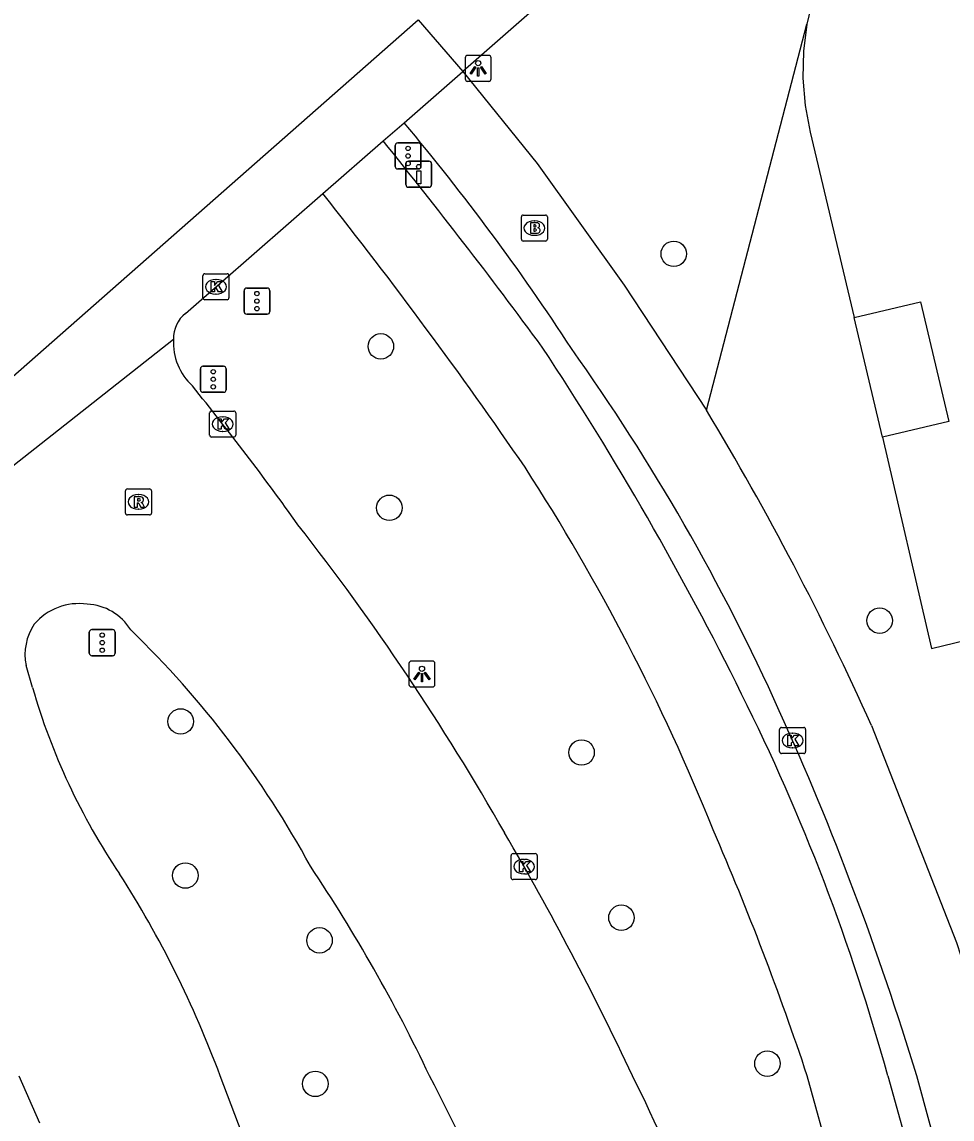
# Model space of a CAD drawing. Extents: x 158038 to 159242, y 380133 to 381214.
# Drawn here: x 158312.57 to 158348.29, y 380998.34 to 381040.46 of the extents above; entities that cross this region are included whole.
import ezdxf

# ---------------------------------------------------------------- set-up
doc = ezdxf.new("R2010")
doc.units = 0
for name, color, linetype in [('IMGEO_Berm_groen', 7, 'Continuous'), ('IMGEO_Boom', 7, 'Continuous'), ('IMGEO_Brandkraan', 7, 'Continuous'), ('IMGEO_Drukknoppaal', 7, 'Continuous'), ('IMGEO_Fietspad_open', 7, 'Continuous'), ('IMGEO_Groenvoorziening', 7, 'Continuous'), ('IMGEO_Kolk', 7, 'Continuous'), ('IMGEO_Lichtpunt', 7, 'Continuous'), ('IMGEO_Pand', 7, 'Continuous'), ('IMGEO_Rijbaan_lokaal_gesloten', 7, 'Continuous'), ('IMGEO_Rijbaan_regionaal_gesloten', 7, 'Continuous'), ('IMGEO_Rioolput', 7, 'Continuous'), ('IMGEO_Verkeersregelinstallatiepaal', 7, 'Continuous'), ('IMGEO_Voetpad_open', 7, 'Continuous')]:
    doc.layers.add(name, color=color, linetype=linetype)

msp = doc.modelspace()

# ---------------------------------------------------------------- linework, layer by layer
at = {"layer": 'IMGEO_Berm_groen'}
for points in [[(158357.382, 381056.336), (158346.143, 381046.275), (158344.915, 381045.055), (158344.283, 381044.223), (158343.742, 381043.33), (158343.297, 381042.385), (158342.953, 381041.398), (158342.715, 381040.382)], [(158338.863, 381025.561), (158342.715, 381040.382)]]:
    msp.add_lwpolyline(points, dxfattribs=at)
at = {"layer": 'IMGEO_Boom'}
for centre in [(158337.605, 381031.562), (158326.357, 381028.01), (158326.683, 381021.812), (158345.509, 381017.48), (158318.67, 381013.61), (158334.064, 381012.418), (158318.848, 381007.693), (158335.594, 381006.075), (158324.002, 381005.204), (158341.201, 381000.474), (158323.839, 380999.696)]:
    msp.add_circle(centre, 0.489, dxfattribs=at)
at = {"layer": 'IMGEO_Brandkraan'}
for p, q in [((158331.828, 381033.052), (158332.68, 381033.052)), ((158331.753, 381032.126), (158331.753, 381032.978)), ((158332.241, 381032.832), (158332.266, 381032.832)), ((158332.754, 381032.978), (158332.754, 381032.126)), ((158332.264, 381032.272), (158332.239, 381032.272)), ((158332.68, 381032.052), (158331.828, 381032.052))]:
    msp.add_line(p, q, dxfattribs=at)
for points in [[(158331.828, 381033.052), (158332.68, 381033.052)], [(158331.753, 381032.126), (158331.753, 381032.978)], [(158332.101, 381032.752), (158332.101, 381032.352), (158332.314, 381032.352)], [(158332.332, 381032.752), (158332.101, 381032.752)], [(158332.28, 381032.671), (158332.226, 381032.671), (158332.226, 381032.595)], [(158332.226, 381032.595), (158332.279, 381032.595)], [(158332.754, 381032.978), (158332.754, 381032.126)], [(158332.288, 381032.519), (158332.226, 381032.519), (158332.226, 381032.438)], [(158332.226, 381032.438), (158332.288, 381032.438)], [(158332.68, 381032.052), (158331.828, 381032.052)]]:
    msp.add_lwpolyline(points, dxfattribs=at)
for centre, radius, start, end in [((158331.83, 381032.976), 0.0765, 91.552, 178.448), ((158331.83, 381032.976), 0.0765, 91.552, 178.448), ((158332.678, 381032.976), 0.0765, 1.552, 88.448), ((158332.678, 381032.976), 0.0765, 1.552, 88.448), ((158332.281, 381032.633), 0.0379, 267.8285, 90.9355), ((158332.336, 381032.607), 0.145, 59.4692, 91.5367), ((158332.361, 381032.654), 0.0922, 285.5137, 58.1501), ((158332.289, 381032.478), 0.0404, 269.8759, 90.5077), ((158332.32, 381032.603), 0.251, 268.6676, 293.5347), ((158332.366, 381032.462), 0.105, 301.3115, 78.989), ((158331.83, 381032.128), 0.0765, 181.552, 268.448), ((158331.83, 381032.128), 0.0765, 181.552, 268.448), ((158332.678, 381032.128), 0.0765, 271.552, 358.448), ((158332.678, 381032.128), 0.0765, 271.552, 358.448)]:
    msp.add_arc(centre, radius, start, end, dxfattribs=at)
for centre, major_axis, ratio, start_param, end_param in [((158332.24, 381032.552), (-0.387, 0.002), 0.722429, 4.712389, 7.853982), ((158332.265, 381032.552), (-0.39, 0.002), 0.717154, 1.570796, 4.712389)]:
    msp.add_ellipse(centre, major_axis=major_axis, ratio=ratio, start_param=start_param, end_param=end_param, dxfattribs=at)
at = {"layer": 'IMGEO_Drukknoppaal'}
for p, q in [((158327.418, 381035.119), (158328.208, 381035.119)), ((158328.208, 381035.119), (158327.418, 381035.119)), ((158327.318, 381034.219), (158327.318, 381035.019)), ((158327.318, 381035.019), (158327.318, 381034.219)), ((158328.308, 381035.019), (158328.308, 381034.219)), ((158328.308, 381034.219), (158328.308, 381035.019)), ((158328.208, 381034.119), (158327.418, 381034.119)), ((158327.418, 381034.119), (158328.208, 381034.119))]:
    msp.add_line(p, q, dxfattribs=at)
msp.add_lwpolyline([(158327.888, 381034.744), (158327.888, 381034.244), (158327.738, 381034.244), (158327.738, 381034.744), (158327.888, 381034.744)], dxfattribs=at)
msp.add_circle((158327.813, 381034.909), 0.085, dxfattribs=at)
for centre, start, end in [((158327.418, 381035.019), 90, 180), ((158327.418, 381035.019), 90, 180), ((158328.208, 381035.019), 0, 90), ((158328.208, 381035.019), 360, 90), ((158327.418, 381034.219), 180, 270), ((158327.418, 381034.219), 180, 270), ((158328.208, 381034.219), 270, 0), ((158328.208, 381034.219), 270, 0)]:
    msp.add_arc(centre, 0.1, start, end, dxfattribs=at)
at = {"layer": 'IMGEO_Fietspad_open'}
for points in [[(158343.861, 380995.918), (158343.665, 380996.623), (158342.731, 381000.002)], [(158345.824, 381000.002), (158346.836, 380996.37)]]:
    msp.add_lwpolyline(points, dxfattribs=at)
for centre, radius, start, end in [((158168.063, 380907.285), 204.021, 36.26838, 39.07766), ((158176.9, 380916.906), 188.035, 34.48365, 38.46708), ((158229.119, 380959.652), 123.966, 26.34368, 33.44685), ((158262.882, 380978.723), 82.194, 21.94732, 32.8981), ((158267.875, 380978.562), 80.844, 15.37929, 26.52225), ((158233.747, 380963.718), 114.865, 18.4143, 23.45806)]:
    msp.add_arc(centre, radius, start, end, dxfattribs=at)
at = {"layer": 'IMGEO_Groenvoorziening'}
for points in [[(158342.715, 381040.382), (158342.583, 381039.345), (158342.561, 381038.301), (158342.648, 381037.26), (158342.844, 381036.234), (158344.527, 381029.119)], [(158345.615, 381024.524), (158347.508, 381016.416), (158350.088, 381017.039), (158354.175, 381000), (158355.774, 380993.329)]]:
    msp.add_lwpolyline(points, dxfattribs=at)
at = {"layer": 'IMGEO_Kolk'}
for p, q in [((158319.524, 381029.871), (158319.524, 381030.723)), ((158319.599, 381030.797), (158320.451, 381030.797)), ((158320.012, 381030.577), (158320.037, 381030.577)), ((158320.525, 381030.723), (158320.525, 381029.871)), ((158320.451, 381029.797), (158319.599, 381029.797)), ((158320.035, 381030.017), (158320.01, 381030.017)), ((158319.783, 381024.601), (158319.783, 381025.453)), ((158319.858, 381025.527), (158320.71, 381025.527)), ((158320.784, 381025.453), (158320.784, 381024.601)), ((158320.271, 381025.307), (158320.296, 381025.307)), ((158320.294, 381024.747), (158320.269, 381024.747)), ((158320.71, 381024.527), (158319.858, 381024.527)), ((158341.668, 381012.452), (158341.668, 381013.304)), ((158341.743, 381013.378), (158342.595, 381013.378)), ((158342.669, 381013.304), (158342.669, 381012.452)), ((158342.156, 381013.158), (158342.181, 381013.158)), ((158342.595, 381012.378), (158341.743, 381012.378)), ((158342.179, 381012.598), (158342.154, 381012.598)), ((158331.359, 381007.61), (158331.359, 381008.462)), ((158331.434, 381008.536), (158332.286, 381008.536)), ((158331.847, 381008.316), (158331.872, 381008.316)), ((158332.36, 381008.462), (158332.36, 381007.61)), ((158331.87, 381007.756), (158331.845, 381007.756)), ((158332.286, 381007.536), (158331.434, 381007.536))]:
    msp.add_line(p, q, dxfattribs=at)
for points in [[(158319.524, 381029.871), (158319.524, 381030.723)], [(158319.599, 381030.797), (158320.451, 381030.797)], [(158319.845, 381030.497), (158319.968, 381030.497), (158319.968, 381030.346), (158320.098, 381030.497), (158320.262, 381030.497), (158320.116, 381030.346), (158320.269, 381030.097), (158320.117, 381030.097), (158320.032, 381030.261), (158319.968, 381030.194), (158319.968, 381030.097), (158319.845, 381030.097), (158319.845, 381030.497)], [(158320.525, 381030.723), (158320.525, 381029.871)], [(158320.451, 381029.797), (158319.599, 381029.797)], [(158319.783, 381024.601), (158319.783, 381025.453)], [(158319.858, 381025.527), (158320.71, 381025.527)], [(158320.784, 381025.453), (158320.784, 381024.601)], [(158320.104, 381025.227), (158320.227, 381025.227), (158320.227, 381025.076), (158320.357, 381025.227), (158320.521, 381025.227), (158320.375, 381025.076), (158320.528, 381024.827), (158320.376, 381024.827), (158320.291, 381024.991), (158320.227, 381024.924), (158320.227, 381024.827), (158320.104, 381024.827), (158320.104, 381025.227)], [(158320.71, 381024.527), (158319.858, 381024.527)], [(158341.668, 381012.452), (158341.668, 381013.304)], [(158341.743, 381013.378), (158342.595, 381013.378)], [(158342.669, 381013.304), (158342.669, 381012.452)], [(158341.989, 381013.078), (158342.112, 381013.078), (158342.112, 381012.927), (158342.242, 381013.078), (158342.406, 381013.078), (158342.26, 381012.927), (158342.413, 381012.678), (158342.261, 381012.678), (158342.176, 381012.842), (158342.112, 381012.775), (158342.112, 381012.678), (158341.989, 381012.678), (158341.989, 381013.078)], [(158342.595, 381012.378), (158341.743, 381012.378)], [(158331.359, 381007.61), (158331.359, 381008.462)], [(158331.434, 381008.536), (158332.286, 381008.536)], [(158331.68, 381008.236), (158331.803, 381008.236), (158331.803, 381008.085), (158331.933, 381008.236), (158332.097, 381008.236), (158331.951, 381008.085), (158332.104, 381007.836), (158331.952, 381007.836), (158331.867, 381008), (158331.803, 381007.933), (158331.803, 381007.836), (158331.68, 381007.836), (158331.68, 381008.236)], [(158332.36, 381008.462), (158332.36, 381007.61)], [(158332.286, 381007.536), (158331.434, 381007.536)]]:
    msp.add_lwpolyline(points, dxfattribs=at)
for centre, start, end in [((158319.601, 381030.721), 91.552, 178.448), ((158319.601, 381030.721), 91.552, 178.448), ((158320.449, 381030.721), 1.552, 88.448), ((158320.449, 381030.721), 1.552, 88.448), ((158319.601, 381029.873), 181.552, 268.448), ((158319.601, 381029.873), 181.552, 268.448), ((158320.449, 381029.873), 271.552, 358.448), ((158320.449, 381029.873), 271.552, 358.448), ((158319.86, 381025.451), 91.552, 178.448), ((158319.86, 381025.451), 91.552, 178.448), ((158320.708, 381025.451), 1.552, 88.448), ((158320.708, 381025.451), 1.552, 88.448), ((158319.86, 381024.603), 181.552, 268.448), ((158319.86, 381024.603), 181.552, 268.448), ((158320.708, 381024.603), 271.552, 358.448), ((158320.708, 381024.603), 271.552, 358.448), ((158341.745, 381013.302), 91.552, 178.448), ((158341.745, 381013.302), 91.552, 178.448), ((158342.593, 381013.302), 1.552, 88.448), ((158342.593, 381013.302), 1.552, 88.448), ((158341.745, 381012.454), 181.552, 268.448), ((158341.745, 381012.454), 181.552, 268.448), ((158342.593, 381012.454), 271.552, 358.448), ((158342.593, 381012.454), 271.552, 358.448), ((158331.436, 381008.46), 91.552, 178.448), ((158331.436, 381008.46), 91.552, 178.448), ((158332.284, 381008.46), 1.552, 88.448), ((158332.284, 381008.46), 1.552, 88.448), ((158331.436, 381007.612), 181.552, 268.448), ((158331.436, 381007.612), 181.552, 268.448), ((158332.284, 381007.612), 271.552, 358.448), ((158332.284, 381007.612), 271.552, 358.448)]:
    msp.add_arc(centre, 0.0765, start, end, dxfattribs=at)
for centre, major_axis, ratio, start_param, end_param in [((158320.011, 381030.297), (-0.387, 0.002), 0.722429, 4.712389, 7.853982), ((158320.036, 381030.297), (-0.39, 0.002), 0.717154, 1.570796, 4.712389), ((158320.27, 381025.027), (-0.387, 0.002), 0.722429, 4.712389, 7.853982), ((158320.295, 381025.027), (-0.39, 0.002), 0.717154, 1.570796, 4.712389), ((158342.155, 381012.878), (-0.387, 0.002), 0.722429, 4.712389, 7.853982), ((158342.18, 381012.878), (-0.39, 0.002), 0.717154, 1.570796, 4.712389), ((158331.846, 381008.036), (-0.387, 0.002), 0.722429, 4.712389, 7.853982), ((158331.871, 381008.036), (-0.39, 0.002), 0.717154, 1.570796, 4.712389)]:
    msp.add_ellipse(centre, major_axis=major_axis, ratio=ratio, start_param=start_param, end_param=end_param, dxfattribs=at)
at = {"layer": 'IMGEO_Lichtpunt'}
for p, q in [((158329.595, 381039.086), (158329.595, 381038.279)), ((158329.595, 381039.086), (158329.595, 381038.279)), ((158330.497, 381039.181), (158329.689, 381039.181)), ((158330.497, 381039.181), (158329.689, 381039.181)), ((158330.591, 381038.279), (158330.591, 381039.086)), ((158330.591, 381038.279), (158330.591, 381039.086)), ((158329.689, 381038.185), (158330.497, 381038.185)), ((158329.689, 381038.185), (158330.497, 381038.185)), ((158327.437, 381015.834), (158327.437, 381015.027)), ((158327.437, 381015.834), (158327.437, 381015.027)), ((158328.339, 381015.929), (158327.531, 381015.929)), ((158328.339, 381015.929), (158327.531, 381015.929)), ((158328.433, 381015.027), (158328.433, 381015.834)), ((158328.433, 381015.027), (158328.433, 381015.834)), ((158327.531, 381014.933), (158328.339, 381014.933)), ((158327.531, 381014.933), (158328.339, 381014.933))]:
    msp.add_line(p, q, dxfattribs=at)
for points in [[(158329.969, 381038.75), (158330.008, 381038.722), (158329.82, 381038.46), (158329.782, 381038.487), (158329.969, 381038.75)], [(158330.071, 381038.702), (158330.118, 381038.702), (158330.118, 381038.38), (158330.071, 381038.38), (158330.071, 381038.702)], [(158330.181, 381038.722), (158330.219, 381038.749), (158330.406, 381038.487), (158330.367, 381038.459), (158330.181, 381038.722)], [(158327.811, 381015.498), (158327.85, 381015.47), (158327.662, 381015.208), (158327.624, 381015.235), (158327.811, 381015.498)], [(158327.913, 381015.45), (158327.96, 381015.45), (158327.96, 381015.128), (158327.913, 381015.128), (158327.913, 381015.45)], [(158328.023, 381015.47), (158328.061, 381015.497), (158328.248, 381015.235), (158328.209, 381015.207), (158328.023, 381015.47)]]:
    msp.add_lwpolyline(points, dxfattribs=at)
for centre in [(158330.094, 381038.884), (158327.936, 381015.632)]:
    msp.add_circle(centre, 0.0994, dxfattribs=at)
for centre, start, end in [((158329.689, 381039.086), 90, 180), ((158329.689, 381039.086), 90, 180), ((158330.497, 381039.086), 0, 90), ((158330.497, 381039.086), 0, 90), ((158329.689, 381038.279), 180, 270), ((158329.689, 381038.279), 180, 270), ((158330.497, 381038.279), 270, 0), ((158330.497, 381038.279), 270, 360), ((158327.531, 381015.834), 90, 180), ((158327.531, 381015.834), 90, 180), ((158328.339, 381015.834), 0, 90), ((158328.339, 381015.834), 0, 90), ((158327.531, 381015.027), 180, 270), ((158327.531, 381015.027), 180, 270), ((158328.339, 381015.027), 270, 0), ((158328.339, 381015.027), 270, 360)]:
    msp.add_arc(centre, 0.0946, start, end, dxfattribs=at)
at = {"layer": 'IMGEO_Pand'}
for points in [[(158344.527, 381029.119), (158347.075, 381029.722), (158348.163, 381025.128), (158345.615, 381024.524)], [(158345.615, 381024.524), (158344.527, 381029.119)]]:
    msp.add_lwpolyline(points, dxfattribs=at)
at = {"layer": 'IMGEO_Rijbaan_lokaal_gesloten'}
for points in [[(158312.982, 381014.913), (158312.734, 381015.763)], [(158312.457, 381000.002), (158313.247, 380998.206)], [(158323.554, 380990.789), (158322.402, 380994.164), (158320.185, 381000.002)]]:
    msp.add_lwpolyline(points, dxfattribs=at)
for centre, radius, start, end in [((158320.667, 381028.16), 2.278, 177.0141, 227.1618), ((158233.68, 380957.282), 109.952, 35.51823, 39.00865), ((158247.105, 380961.524), 96.658, 29.64376, 38.09558), ((158314.768, 381015.874), 2.26, 82.1248, 139.5982), ((158314.979, 381016.033), 2.083, 31.5049, 87.2837), ((158314.756, 381016.18), 2.065, 145.873, 191.661), ((158290.819, 380990.247), 37.348, 28.4685, 46.0175), ((158337.079, 381021.808), 25.064, 195.9667, 214.0934), ((158229.46, 380949.902), 117.749, 25.17988, 30.3124), ((158282.376, 380986.015), 40.314, 20.3014, 32.6394), ((158271.26, 380972.943), 63.066, 25.40588, 33.82601), ((158242.492, 380955.127), 96.768, 23.82621, 27.62707), ((158268.308, 380966.333), 75.621, 21.7797, 26.43686)]:
    msp.add_arc(centre, radius, start, end, dxfattribs=at)
at = {"layer": 'IMGEO_Rijbaan_regionaal_gesloten'}
for points in [[(158392.967, 381094.018), (158379.556, 381082.426), (158338.208, 381046.187), (158329.502, 381038.556)], [(158300.063, 381016.167), (158327.79, 381040.547)], [(158327.79, 381040.547), (158329.502, 381038.556)], [(158327.249, 381036.594), (158329.502, 381038.556)], [(158326.443, 381035.894), (158327.249, 381036.594)], [(158324.125, 381033.876), (158326.443, 381035.894)], [(158318.854, 381029.276), (158324.125, 381033.876)], [(158318.392, 381028.279), (158302.72, 381015.918)]]:
    msp.add_lwpolyline(points, dxfattribs=at)
msp.add_arc((158319.618, 381028.317), 1.226, 128.5177, 181.7573, dxfattribs=at)
at = {"layer": 'IMGEO_Rioolput'}
for p, q in [((158316.548, 381021.612), (158316.548, 381022.464)), ((158316.623, 381022.538), (158317.475, 381022.538)), ((158317.549, 381022.464), (158317.549, 381021.612)), ((158317.036, 381022.318), (158317.061, 381022.318)), ((158317.059, 381021.758), (158317.034, 381021.758)), ((158317.475, 381021.538), (158316.623, 381021.538))]:
    msp.add_line(p, q, dxfattribs=at)
for points in [[(158316.548, 381021.612), (158316.548, 381022.464)], [(158316.623, 381022.538), (158317.475, 381022.538)], [(158317.549, 381022.464), (158317.549, 381021.612)], [(158317.137, 381022.236), (158316.885, 381022.238), (158316.885, 381021.838)], [(158317.063, 381022.157), (158317.009, 381022.157), (158317.009, 381022.076)], [(158317.009, 381022.076), (158317.061, 381022.076)], [(158316.885, 381021.838), (158317.009, 381021.838), (158317.009, 381022), (158317.02, 381022)], [(158317.067, 381021.971), (158317.138, 381021.838), (158317.278, 381021.838), (158317.213, 381021.964)], [(158317.475, 381021.538), (158316.623, 381021.538)]]:
    msp.add_lwpolyline(points, dxfattribs=at)
for centre, radius, start, end in [((158316.625, 381022.462), 0.0765, 91.552, 178.448), ((158316.625, 381022.462), 0.0765, 91.552, 178.448), ((158317.473, 381022.462), 0.0765, 1.552, 88.448), ((158317.473, 381022.462), 0.0765, 1.552, 88.448), ((158317.045, 381022.265), 0.19, 274.7715, 282.9687), ((158317.069, 381022.061), 0.0964, 77.0061, 93.1865), ((158317.083, 381022.118), 0.0378, 276.6634, 79.6772), ((158317.136, 381022.126), 0.109, 350.3612, 89.416), ((158317.134, 381022.126), 0.112, 277.5842, 350.9817), ((158317.019, 381021.947), 0.0533, 26.0293, 88.6989), ((158317.118, 381021.911), 0.108, 29.5134, 73.7905), ((158316.625, 381021.614), 0.0765, 181.552, 268.448), ((158316.625, 381021.614), 0.0765, 181.552, 268.448), ((158317.473, 381021.614), 0.0765, 271.552, 358.448), ((158317.473, 381021.614), 0.0765, 271.552, 358.448)]:
    msp.add_arc(centre, radius, start, end, dxfattribs=at)
for centre, major_axis, ratio, start_param, end_param in [((158317.035, 381022.038), (-0.387, 0.002), 0.722429, 4.712389, 7.853982), ((158317.06, 381022.038), (-0.39, 0.002), 0.717154, 1.570796, 4.712389)]:
    msp.add_ellipse(centre, major_axis=major_axis, ratio=ratio, start_param=start_param, end_param=end_param, dxfattribs=at)
at = {"layer": 'IMGEO_Verkeersregelinstallatiepaal'}
for p, q in [((158326.908, 381034.919), (158326.908, 381035.719)), ((158326.908, 381035.719), (158326.908, 381034.919)), ((158327.008, 381035.819), (158327.798, 381035.819)), ((158327.798, 381035.819), (158327.008, 381035.819)), ((158327.898, 381035.719), (158327.898, 381034.919)), ((158327.898, 381034.919), (158327.898, 381035.719)), ((158327.798, 381034.819), (158327.008, 381034.819)), ((158327.008, 381034.819), (158327.798, 381034.819)), ((158321.104, 381029.347), (158321.104, 381030.147)), ((158321.104, 381030.147), (158321.104, 381029.347)), ((158321.204, 381030.247), (158321.994, 381030.247)), ((158321.994, 381030.247), (158321.204, 381030.247)), ((158322.094, 381030.147), (158322.094, 381029.347)), ((158322.094, 381029.347), (158322.094, 381030.147)), ((158321.994, 381029.247), (158321.204, 381029.247)), ((158321.204, 381029.247), (158321.994, 381029.247)), ((158319.426, 381026.346), (158319.426, 381027.146)), ((158319.426, 381027.146), (158319.426, 381026.346)), ((158319.526, 381027.246), (158320.316, 381027.246)), ((158320.316, 381027.246), (158319.526, 381027.246)), ((158320.416, 381027.146), (158320.416, 381026.346)), ((158320.416, 381026.346), (158320.416, 381027.146)), ((158320.316, 381026.246), (158319.526, 381026.246)), ((158319.526, 381026.246), (158320.316, 381026.246)), ((158315.162, 381016.234), (158315.162, 381017.034)), ((158315.162, 381017.034), (158315.162, 381016.234)), ((158315.262, 381017.134), (158316.052, 381017.134)), ((158316.052, 381017.134), (158315.262, 381017.134)), ((158316.152, 381017.034), (158316.152, 381016.234)), ((158316.152, 381016.234), (158316.152, 381017.034)), ((158316.052, 381016.134), (158315.262, 381016.134)), ((158315.262, 381016.134), (158316.052, 381016.134))]:
    msp.add_line(p, q, dxfattribs=at)
for centre in [(158327.403, 381035.609), (158327.403, 381035.319), (158327.403, 381035.029), (158321.599, 381030.037), (158321.599, 381029.747), (158321.599, 381029.457), (158319.921, 381027.036), (158319.921, 381026.746), (158319.921, 381026.456), (158315.657, 381016.924), (158315.657, 381016.634), (158315.657, 381016.344)]:
    msp.add_circle(centre, 0.085, dxfattribs=at)
for centre, start, end in [((158327.008, 381035.719), 90, 180), ((158327.008, 381035.719), 90, 180), ((158327.798, 381035.719), 0, 90), ((158327.798, 381035.719), 360, 90), ((158327.008, 381034.919), 180, 270), ((158327.008, 381034.919), 180, 270), ((158327.798, 381034.919), 270, 0), ((158327.798, 381034.919), 270, 0), ((158321.204, 381030.147), 90, 180), ((158321.204, 381030.147), 90, 180), ((158321.994, 381030.147), 0, 90), ((158321.994, 381030.147), 360, 90), ((158321.204, 381029.347), 180, 270), ((158321.204, 381029.347), 180, 270), ((158321.994, 381029.347), 270, 0), ((158321.994, 381029.347), 270, 0), ((158319.526, 381027.146), 90, 180), ((158319.526, 381027.146), 90, 180), ((158320.316, 381027.146), 0, 90), ((158320.316, 381027.146), 360, 90), ((158319.526, 381026.346), 180, 270), ((158319.526, 381026.346), 180, 270), ((158320.316, 381026.346), 270, 0), ((158320.316, 381026.346), 270, 0), ((158315.262, 381017.034), 90, 180), ((158315.262, 381017.034), 90, 180), ((158316.052, 381017.034), 0, 90), ((158316.052, 381017.034), 360, 90), ((158315.262, 381016.234), 180, 270), ((158315.262, 381016.234), 180, 270), ((158316.052, 381016.234), 270, 0), ((158316.052, 381016.234), 270, 0)]:
    msp.add_arc(centre, 0.1, start, end, dxfattribs=at)
at = {"layer": 'IMGEO_Voetpad_open'}
for points in [[(158329.502, 381038.556), (158332.361, 381035.036), (158335.701, 381030.36), (158338.863, 381025.561)], [(158345.198, 381013.46), (158348.465, 381005.126), (158350.127, 381000), (158352.123, 380992.411)], [(158359.897, 380946.084), (158356.481, 380961.007), (158349.823, 380989.001), (158348.547, 380994.079), (158346.938, 381000.002)]]:
    msp.add_lwpolyline(points, dxfattribs=at)
for centre, radius, start, end in [((158259.53, 380979.68), 88.459, 33.05126, 40.04501), ((158266.858, 380980.321), 82.04, 24.25279, 35.46834), ((158240.713, 380966.47), 114.565, 24.21497, 31.05009), ((158236.283, 380966.326), 115.666, 16.92666, 24.35197)]:
    msp.add_arc(centre, radius, start, end, dxfattribs=at)

doc.saveas('drawing.dxf')
